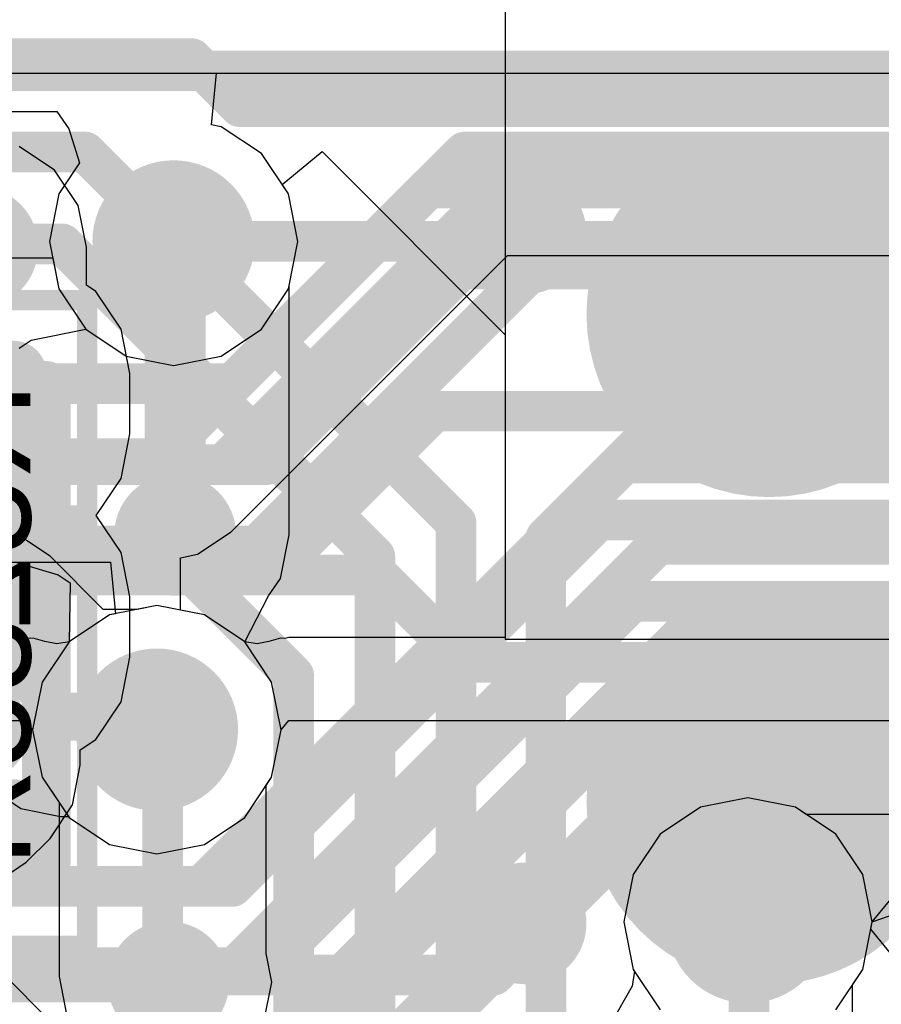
# Model space of a CAD drawing. Header units: millimetres. Extents: x -2 to 68, y -2 to 27.4.
# Tile 414 of 594: x 36.9 to 39, y 22.8 to 25.2. Entities that reach past the tile are written whole.
import ezdxf

# ---------------------------------------------------------------- set-up
doc = ezdxf.new("R2010")
doc.units = ezdxf.units.MM
for name, color, linetype in [('BottomLayer', 5, 'Continuous'), ('BottomPaste', 16, 'Continuous'), ('BottomSolder', 6, 'Continuous'), ('DrillGuide', 244, 'Continuous'), ('Mechanical10', 56, 'Continuous'), ('Mechanical13', 56, 'Continuous'), ('Mechanical15', 56, 'Continuous'), ('Mechanical17', 56, 'Continuous'), ('Mechanical2', 216, 'Continuous'), ('Mechanical6', 56, 'Continuous'), ('MidLayer1', 16, 'Continuous'), ('MidLayer2', 76, 'Continuous'), ('MidLayer3', 90, 'Continuous'), ('MidLayer4', 156, 'Continuous'), ('MidLayer5', 130, 'Continuous'), ('MidLayer6', 216, 'Continuous'), ('MidLayer7', 6, 'Continuous'), ('MidLayer8', 54, 'Continuous'), ('MultiLayer', 9, 'Continuous'), ('TopLayer', 1, 'Continuous'), ('TopPaste', 8, 'Continuous'), ('TopSolder', 216, 'Continuous'), ('ViaHoleLayer', 16, 'Continuous')]:
    doc.layers.add(name, color=color, linetype=linetype)

# ---------------------------------------------------------------- blocks, each defined once
blk = doc.blocks.new('TP_0_8MM_5')
at = {"layer": 'TopLayer', "const_width": 0.4001}
blk.add_lwpolyline([(-0.2, 0, 1), (0.2, 0, 1)], format="xyb", close=True, dxfattribs=at)
at = {"layer": 'TopSolder', "const_width": 0.45}
blk.add_lwpolyline([(-0.225, 0, 1), (0.225, 0, 1)], format="xyb", close=True, dxfattribs=at)
blk = doc.blocks.new('TP_0_8MM_6')
at = {"layer": 'TopLayer', "const_width": 0.4001}
blk.add_lwpolyline([(-0.2, 0, 1), (0.2, 0, 1)], format="xyb", close=True, dxfattribs=at)
at = {"layer": 'TopSolder', "const_width": 0.45}
blk.add_lwpolyline([(-0.225, 0, 1), (0.225, 0, 1)], format="xyb", close=True, dxfattribs=at)
blk = doc.blocks.new('RES_0201_199')
at = {"layer": 'Mechanical13', "const_width": 0.12}
for points in [[(0.32, 0.17), (-0.32, 0.17)], [(-0.32, -0.17), (-0.32, 0.17)], [(0.32, -0.17), (0.32, 0.17)], [(0.32, -0.17), (-0.32, -0.17)]]:
    blk.add_lwpolyline(points, dxfattribs=at)
at = {"layer": 'Mechanical13', "const_width": 0.06}
for points in [[(-0.35, 0.17, 1), (-0.29, 0.17, 1)], [(-0.35, 0.17, 1), (-0.29, 0.17, 1)], [(0.29, 0.17, 1), (0.35, 0.17, 1)], [(0.29, 0.17, 1), (0.35, 0.17, 1)], [(-0.35, -0.17, 1), (-0.29, -0.17, 1)], [(-0.35, -0.17, 1), (-0.29, -0.17, 1)], [(0.29, -0.17, 1), (0.35, -0.17, 1)], [(0.29, -0.17, 1), (0.35, -0.17, 1)]]:
    blk.add_lwpolyline(points, format="xyb", close=True, dxfattribs=at)
at = {"layer": 'Mechanical15', "const_width": 0.05}
for points in [[(0.53, 0.27), (-0.53, 0.27)], [(-0.53, -0.27), (-0.53, 0.27)], [(0.53, -0.27), (0.53, 0.27)], [(0, -0.135), (0, 0.135)], [(0.135, 0), (-0.135, 0)], [(0.53, -0.27), (-0.53, -0.27)]]:
    blk.add_lwpolyline(points, dxfattribs=at)
at = {"layer": 'Mechanical15'}
for points, const_width in [([(-0.5425, 0.27, 1), (-0.5175, 0.27, 1)], 0.025), ([(-0.5425, 0.27, 1), (-0.5175, 0.27, 1)], 0.025), ([(0.5175, 0.27, 1), (0.5425, 0.27, 1)], 0.025), ([(0.5175, 0.27, 1), (0.5425, 0.27, 1)], 0.025), ([(-0.0125, 0.135, 1), (0.0125, 0.135, 1)], 0.025), ([(0.1013, 0, 1), (-0.1013, 0, 1)], 0.05), ([(-0.1475, 0, 1), (-0.1225, 0, 1)], 0.025), ([(-0.1138, 0, 1), (-0.0888, 0, 1)], 0.025), ([(0.0888, 0, 1), (0.1138, 0, 1)], 0.025), ([(0.1225, 0, 1), (0.1475, 0, 1)], 0.025), ([(-0.0125, -0.135, 1), (0.0125, -0.135, 1)], 0.025), ([(-0.5425, -0.27, 1), (-0.5175, -0.27, 1)], 0.025), ([(-0.5425, -0.27, 1), (-0.5175, -0.27, 1)], 0.025), ([(0.5175, -0.27, 1), (0.5425, -0.27, 1)], 0.025), ([(0.5175, -0.27, 1), (0.5425, -0.27, 1)], 0.025)]:
    blk.add_lwpolyline(points, format="xyb", close=True, dxfattribs=dict(at, const_width=const_width))
at = {"layer": 'TopLayer', "const_width": 0.0806}
for points in [[(-0.3897, 0.0894, 1), (-0.3091, 0.0894, 1)], [(-0.2409, 0.0894, 1), (-0.1603, 0.0894, 1)], [(0.1603, 0.0894, 1), (0.2409, 0.0894, 1)], [(0.3091, 0.0894, 1), (0.3897, 0.0894, 1)], [(-0.3897, -0.0894, 1), (-0.3091, -0.0894, 1)], [(-0.2409, -0.0894, 1), (-0.1603, -0.0894, 1)], [(0.1603, -0.0894, 1), (0.2409, -0.0894, 1)], [(0.3091, -0.0894, 1), (0.3897, -0.0894, 1)]]:
    blk.add_lwpolyline(points, format="xyb", close=True, dxfattribs=at)
at = {"layer": 'TopLayer'}
for points in [[(-0.2006, 0.17), (-0.3494, 0.17), (-0.2006, -0.17), (-0.3494, -0.17)], [(0.2006, -0.17), (0.3494, -0.17), (0.2006, 0.17), (0.3494, 0.17)], [(-0.12, 0.0894), (-0.43, 0.0894), (-0.12, -0.0894), (-0.43, -0.0894)], [(0.12, -0.0894), (0.43, -0.0894), (0.12, 0.0894), (0.43, 0.0894)]]:
    blk.add_solid(points, dxfattribs=at)
at = {"layer": 'TopPaste', "const_width": 0.0806}
for points in [[(-0.3897, 0.0894, 1), (-0.3091, 0.0894, 1)], [(-0.2409, 0.0894, 1), (-0.1603, 0.0894, 1)], [(0.1603, 0.0894, 1), (0.2409, 0.0894, 1)], [(0.3091, 0.0894, 1), (0.3897, 0.0894, 1)], [(-0.3897, -0.0894, 1), (-0.3091, -0.0894, 1)], [(-0.2409, -0.0894, 1), (-0.1603, -0.0894, 1)], [(0.1603, -0.0894, 1), (0.2409, -0.0894, 1)], [(0.3091, -0.0894, 1), (0.3897, -0.0894, 1)]]:
    blk.add_lwpolyline(points, format="xyb", close=True, dxfattribs=at)
at = {"layer": 'TopPaste'}
for points in [[(-0.2006, 0.17), (-0.3494, 0.17), (-0.2006, -0.17), (-0.3494, -0.17)], [(0.2006, -0.17), (0.3494, -0.17), (0.2006, 0.17), (0.3494, 0.17)], [(-0.12, 0.0894), (-0.43, 0.0894), (-0.12, -0.0894), (-0.43, -0.0894)], [(0.12, -0.0894), (0.43, -0.0894), (0.12, 0.0894), (0.43, 0.0894)]]:
    blk.add_solid(points, dxfattribs=at)
at = {"layer": 'TopSolder', "const_width": 0.0806}
for points in [[(-0.3897, 0.0894, 1), (-0.3091, 0.0894, 1)], [(-0.2409, 0.0894, 1), (-0.1603, 0.0894, 1)], [(0.1603, 0.0894, 1), (0.2409, 0.0894, 1)], [(0.3091, 0.0894, 1), (0.3897, 0.0894, 1)], [(-0.3897, -0.0894, 1), (-0.3091, -0.0894, 1)], [(-0.2409, -0.0894, 1), (-0.1603, -0.0894, 1)], [(0.1603, -0.0894, 1), (0.2409, -0.0894, 1)], [(0.3091, -0.0894, 1), (0.3897, -0.0894, 1)]]:
    blk.add_lwpolyline(points, format="xyb", close=True, dxfattribs=at)
at = {"layer": 'TopSolder'}
for points in [[(-0.2006, 0.17), (-0.3494, 0.17), (-0.2006, -0.17), (-0.3494, -0.17)], [(0.2006, -0.17), (0.3494, -0.17), (0.2006, 0.17), (0.3494, 0.17)], [(-0.12, 0.0894), (-0.43, 0.0894), (-0.12, -0.0894), (-0.43, -0.0894)], [(0.12, -0.0894), (0.43, -0.0894), (0.12, 0.0894), (0.43, 0.0894)]]:
    blk.add_solid(points, dxfattribs=at)
blk = doc.blocks.new('RES_0201_B_200')
at = {"layer": 'BottomLayer', "const_width": 0.0806}
for points in [[(-0.3897, 0.0894, 1), (-0.3091, 0.0894, 1)], [(-0.2409, 0.0894, 1), (-0.1603, 0.0894, 1)], [(0.1603, 0.0894, 1), (0.2409, 0.0894, 1)], [(0.3091, 0.0894, 1), (0.3897, 0.0894, 1)], [(-0.3897, -0.0894, 1), (-0.3091, -0.0894, 1)], [(-0.2409, -0.0894, 1), (-0.1603, -0.0894, 1)], [(0.1603, -0.0894, 1), (0.2409, -0.0894, 1)], [(0.3091, -0.0894, 1), (0.3897, -0.0894, 1)]]:
    blk.add_lwpolyline(points, format="xyb", close=True, dxfattribs=at)
at = {"layer": 'BottomLayer'}
for points in [[(-0.2006, 0.17), (-0.3494, 0.17), (-0.2006, -0.17), (-0.3494, -0.17)], [(0.2006, -0.17), (0.3494, -0.17), (0.2006, 0.17), (0.3494, 0.17)], [(-0.12, 0.0894), (-0.43, 0.0894), (-0.12, -0.0894), (-0.43, -0.0894)], [(0.12, -0.0894), (0.43, -0.0894), (0.12, 0.0894), (0.43, 0.0894)]]:
    blk.add_solid(points, dxfattribs=at)
at = {"layer": 'BottomPaste', "const_width": 0.0806}
for points in [[(-0.3897, 0.0894, 1), (-0.3091, 0.0894, 1)], [(-0.2409, 0.0894, 1), (-0.1603, 0.0894, 1)], [(0.1603, 0.0894, 1), (0.2409, 0.0894, 1)], [(0.3091, 0.0894, 1), (0.3897, 0.0894, 1)], [(-0.3897, -0.0894, 1), (-0.3091, -0.0894, 1)], [(-0.2409, -0.0894, 1), (-0.1603, -0.0894, 1)], [(0.1603, -0.0894, 1), (0.2409, -0.0894, 1)], [(0.3091, -0.0894, 1), (0.3897, -0.0894, 1)]]:
    blk.add_lwpolyline(points, format="xyb", close=True, dxfattribs=at)
at = {"layer": 'BottomPaste'}
for points in [[(-0.2006, 0.17), (-0.3494, 0.17), (-0.2006, -0.17), (-0.3494, -0.17)], [(0.2006, -0.17), (0.3494, -0.17), (0.2006, 0.17), (0.3494, 0.17)], [(-0.12, 0.0894), (-0.43, 0.0894), (-0.12, -0.0894), (-0.43, -0.0894)], [(0.12, -0.0894), (0.43, -0.0894), (0.12, 0.0894), (0.43, 0.0894)]]:
    blk.add_solid(points, dxfattribs=at)
at = {"layer": 'BottomSolder', "const_width": 0.0806}
for points in [[(-0.3897, 0.0894, 1), (-0.3091, 0.0894, 1)], [(-0.2409, 0.0894, 1), (-0.1603, 0.0894, 1)], [(0.1603, 0.0894, 1), (0.2409, 0.0894, 1)], [(0.3091, 0.0894, 1), (0.3897, 0.0894, 1)], [(-0.3897, -0.0894, 1), (-0.3091, -0.0894, 1)], [(-0.2409, -0.0894, 1), (-0.1603, -0.0894, 1)], [(0.1603, -0.0894, 1), (0.2409, -0.0894, 1)], [(0.3091, -0.0894, 1), (0.3897, -0.0894, 1)]]:
    blk.add_lwpolyline(points, format="xyb", close=True, dxfattribs=at)
at = {"layer": 'BottomSolder'}
for points in [[(-0.2006, 0.17), (-0.3494, 0.17), (-0.2006, -0.17), (-0.3494, -0.17)], [(0.2006, -0.17), (0.3494, -0.17), (0.2006, 0.17), (0.3494, 0.17)], [(-0.12, 0.0894), (-0.43, 0.0894), (-0.12, -0.0894), (-0.43, -0.0894)], [(0.12, -0.0894), (0.43, -0.0894), (0.12, 0.0894), (0.43, 0.0894)]]:
    blk.add_solid(points, dxfattribs=at)
at = {"layer": 'Mechanical10', "const_width": 0.12}
for points in [[(-0.32, -0.17), (-0.32, 0.17)], [(0.32, 0.17), (-0.32, 0.17)], [(0.32, -0.17), (0.32, 0.17)], [(0.32, -0.17), (-0.32, -0.17)]]:
    blk.add_lwpolyline(points, dxfattribs=at)
at = {"layer": 'Mechanical10', "const_width": 0.06}
for points in [[(-0.35, 0.17, 1), (-0.29, 0.17, 1)], [(-0.35, 0.17, 1), (-0.29, 0.17, 1)], [(0.29, 0.17, 1), (0.35, 0.17, 1)], [(0.29, 0.17, 1), (0.35, 0.17, 1)], [(-0.35, -0.17, 1), (-0.29, -0.17, 1)], [(-0.35, -0.17, 1), (-0.29, -0.17, 1)], [(0.29, -0.17, 1), (0.35, -0.17, 1)], [(0.29, -0.17, 1), (0.35, -0.17, 1)]]:
    blk.add_lwpolyline(points, format="xyb", close=True, dxfattribs=at)
at = {"layer": 'Mechanical6', "const_width": 0.05}
for points in [[(-0.53, -0.27), (-0.53, 0.27)], [(0.53, 0.27), (-0.53, 0.27)], [(0.53, -0.27), (0.53, 0.27)], [(0, -0.135), (0, 0.135)], [(0.135, 0), (-0.135, 0)], [(0.53, -0.27), (-0.53, -0.27)]]:
    blk.add_lwpolyline(points, dxfattribs=at)
at = {"layer": 'Mechanical6'}
for points, const_width in [([(-0.5425, 0.27, 1), (-0.5175, 0.27, 1)], 0.025), ([(-0.5425, 0.27, 1), (-0.5175, 0.27, 1)], 0.025), ([(0.5175, 0.27, 1), (0.5425, 0.27, 1)], 0.025), ([(0.5175, 0.27, 1), (0.5425, 0.27, 1)], 0.025), ([(-0.0125, 0.135, 1), (0.0125, 0.135, 1)], 0.025), ([(0.1013, 0, 1), (-0.1013, 0, 1)], 0.05), ([(-0.1475, 0, 1), (-0.1225, 0, 1)], 0.025), ([(-0.1138, 0, 1), (-0.0888, 0, 1)], 0.025), ([(0.0888, 0, 1), (0.1138, 0, 1)], 0.025), ([(0.1225, 0, 1), (0.1475, 0, 1)], 0.025), ([(-0.0125, -0.135, 1), (0.0125, -0.135, 1)], 0.025), ([(-0.5425, -0.27, 1), (-0.5175, -0.27, 1)], 0.025), ([(-0.5425, -0.27, 1), (-0.5175, -0.27, 1)], 0.025), ([(0.5175, -0.27, 1), (0.5425, -0.27, 1)], 0.025), ([(0.5175, -0.27, 1), (0.5425, -0.27, 1)], 0.025)]:
    blk.add_lwpolyline(points, format="xyb", close=True, dxfattribs=dict(at, const_width=const_width))

msp = doc.modelspace()

# ---------------------------------------------------------------- linework, layer by layer
at = {"layer": 'BottomLayer'}
for p, q in [((13.0292, 25.0941), (42.5246, 25.0941)), ((36.94, 24.8553), (36.8528, 24.9136)), ((36.9982, 24.7682), (36.94, 24.8553)), ((37.0187, 24.6653), (36.9982, 24.7682)), ((37.0187, 24.5721), (37.0187, 24.6653)), ((37.0417, 24.5567), (37.0187, 24.5721)), ((37.1037, 24.4639), (37.0417, 24.5567)), ((37.1255, 24.3544), (37.1037, 24.4639)), ((37.1255, 24.2056), (37.1255, 24.3544)), ((37.1037, 24.0961), (37.1255, 24.2056)), ((37.0428, 24.005), (37.1037, 24.0961)), ((37.1037, 23.9139), (37.0428, 24.005)), ((37.1255, 23.8044), (37.1037, 23.9139)), ((37.1255, 23.6556), (37.1255, 23.8044)), ((37.1037, 23.5461), (37.1255, 23.6556)), ((37.0417, 23.4533), (37.1037, 23.5461)), ((37.0035, 23.4278), (37.0417, 23.4533)), ((37.0035, 23.3894), (37.0035, 23.4278)), ((36.9841, 23.2919), (37.0035, 23.3894)), ((36.9289, 23.2092), (36.9841, 23.2919)), ((36.8703, 23.1506), (36.9289, 23.2092)), ((36.7876, 23.0954), (36.8703, 23.1506))]:
    msp.add_line(p, q, dxfattribs=at)
at = {"layer": 'BottomLayer', "const_width": 0.15}
for points in [[(38.025, 24.7, 1), (38.175, 24.7, 1)], [(36.675, 24.6653, 1), (36.825, 24.6653, 1)], [(36.6736, 23.7243, 1), (36.8236, 23.7243, 1)], [(38.025, 23, 1), (38.175, 23, 1)]]:
    msp.add_lwpolyline(points, format="xyb", close=True, dxfattribs=at)
at = {"layer": 'DrillGuide'}
for points, const_width in [([(37.1833, 24.6797, 1), (37.2833, 24.6797, 1)], 0.1), ([(38.075, 24.7, 1), (38.125, 24.7, 1)], 0.05), ([(37.212, 23.957, 1), (37.262, 23.957, 1)], 0.05), ([(37.142, 23.4771, 1), (37.242, 23.4771, 1)], 0.1), ([(38.5976, 23.0034, 1), (38.6976, 23.0034, 1)], 0.1), ([(38.075, 23, 1), (38.125, 23, 1)], 0.05), ([(37.1952, 22.8551, 1), (37.2452, 22.8551, 1)], 0.05)]:
    msp.add_lwpolyline(points, format="xyb", close=True, dxfattribs=dict(at, const_width=const_width))
at = {"layer": 'MidLayer1'}
for p, q in [((37.3263, 24.9671), (37.3388, 25.0941)), ((37.3388, 25.0941), (60.5031, 25.0941)), ((37.3503, 24.9623), (37.3263, 24.9671)), ((37.4496, 24.896), (37.3503, 24.9623)), ((37.5159, 24.7968), (37.4496, 24.896)), ((37.5392, 24.6797), (37.5159, 24.7968)), ((37.5175, 24.571), (37.5392, 24.6797)), ((37.5175, 23.9571), (37.5175, 24.571)), ((37.4962, 23.8498), (37.5175, 23.9571)), ((36.8475, 23.8886), (36.9493, 23.8583)), ((36.9493, 23.8583), (36.9787, 23.8389)), ((37.4673, 23.8067), (37.4962, 23.8498)), ((36.9787, 23.8389), (36.9757, 23.6934)), ((37.4083, 23.6934), (37.4673, 23.8067)), ((36.9757, 23.6934), (36.9094, 23.5942)), ((37.4746, 23.5942), (37.4083, 23.6934)), ((36.9094, 23.5942), (36.8861, 23.4771)), ((37.4979, 23.4771), (37.4746, 23.5942)), ((36.8861, 23.4771), (36.9094, 23.36)), ((37.4746, 23.36), (37.4979, 23.4771)), ((36.9094, 23.36), (36.9512, 23.2975)), ((37.461, 23.3397), (37.4746, 23.36)), ((37.461, 22.9261), (37.461, 23.3397)), ((38.6476, 23.3093), (38.5306, 23.286)), ((38.7647, 23.286), (38.6476, 23.3093)), ((36.9512, 23.2975), (36.9512, 22.8692)), ((38.5306, 23.286), (38.4314, 23.2197)), ((38.791, 23.2684), (38.7647, 23.286)), ((39.1056, 23.2684), (38.791, 23.2684)), ((38.4314, 23.2197), (38.3651, 23.1205)), ((38.3651, 23.1205), (38.3418, 23.0034)), ((38.3418, 23.0034), (38.3651, 22.8864)), ((37.4751, 22.8551), (37.461, 22.9261)), ((38.368, 22.8819), (38.3629, 22.8455)), ((38.3651, 22.8864), (38.368, 22.8819)), ((36.9512, 22.8692), (36.9706, 22.7717)), ((37.4557, 22.7576), (37.4751, 22.8551)), ((38.3629, 22.8455), (38.306, 22.7461))]:
    msp.add_line(p, q, dxfattribs=at)
for points, const_width in [([(37.1333, 24.6797, 1), (37.3333, 24.6797, 1)], 0.2), ([(37.1958, 24.6437, 1), (37.2708, 24.6437, 1)], 0.075), ([(37.1996, 24.6399, 1), (37.2746, 24.6399, 1)], 0.075), ([(37.1996, 24.6399, 1), (37.2746, 24.6399, 1)], 0.075), ([(36.675, 24.1241, 1), (36.825, 24.1241, 1)], 0.15), ([(37.162, 23.957, 1), (37.312, 23.957, 1)], 0.15), ([(37.1995, 23.957, 1), (37.2745, 23.957, 1)], 0.075), ([(37.1996, 23.9571, 1), (37.2746, 23.9571, 1)], 0.075), ([(37.1996, 23.9571, 1), (37.2746, 23.9571, 1)], 0.075), ([(37.092, 23.4771, 1), (37.292, 23.4771, 1)], 0.2), ([(37.167, 23.4771, 1), (37.217, 23.4771, 1)], 0.05), ([(37.1811, 23.463, 1), (37.2311, 23.463, 1)], 0.05), ([(37.1811, 23.463, 1), (37.2311, 23.463, 1)], 0.05), ([(38.5476, 23.0034, 1), (38.7476, 23.0034, 1)], 0.2), ([(38.6227, 23.0034, 1), (38.6726, 23.0034, 1)], 0.05), ([(38.6327, 23.0135, 1), (38.6827, 23.0135, 1)], 0.05), ([(38.6327, 23.0135, 1), (38.6827, 23.0135, 1)], 0.05), ([(37.1452, 22.8551, 1), (37.2952, 22.8551, 1)], 0.15), ([(37.1811, 22.8692, 1), (37.2311, 22.8692, 1)], 0.05), ([(37.1811, 22.8692, 1), (37.2311, 22.8692, 1)], 0.05), ([(37.1952, 22.8551, 1), (37.2452, 22.8551, 1)], 0.05)]:
    msp.add_lwpolyline(points, format="xyb", close=True, dxfattribs=dict(at, const_width=const_width))
for points, const_width in [([(37.2333, 24.6437), (37.2371, 24.6399)], 0.15), ([(37.2371, 23.9571), (37.2371, 24.6399)], 0.15), ([(37.237, 23.957), (37.2371, 23.9571)], 0.15), ([(37.192, 23.4771), (37.2061, 23.463)], 0.1), ([(37.2061, 22.8692), (37.2061, 23.463)], 0.1), ([(38.6476, 23.0034), (38.6577, 23.0135)], 0.1), ([(38.6577, 23.0135), (39.1462, 23.0135)], 0.1), ([(37.2061, 22.8692), (37.2202, 22.8551)], 0.1)]:
    msp.add_lwpolyline(points, dxfattribs=dict(at, const_width=const_width))
at = {"layer": 'MidLayer2'}
for p, q in [((38.9535, 23.0034), (39.0316, 23.0985)), ((38.9302, 22.8864), (38.9535, 23.0034)), ((38.8639, 22.7871), (38.9302, 22.8864))]:
    msp.add_line(p, q, dxfattribs=at)
for points, const_width in [([(37.1333, 24.6797, 1), (37.3333, 24.6797, 1)], 0.2), ([(37.2443, 24.6797, 1), (37.2943, 24.6797, 1)], 0.05), ([(37.712, 23.8583, 1), (37.762, 23.8583, 1)], 0.05), ([(37.712, 23.8583, 1), (37.762, 23.8583, 1)], 0.05), ([(37.092, 23.4771, 1), (37.292, 23.4771, 1)], 0.2), ([(37.9272, 23.6431, 1), (37.9772, 23.6431, 1)], 0.05), ([(37.9272, 23.6431, 1), (37.9772, 23.6431, 1)], 0.05), ([(38.4777, 23.3534, 1), (38.5277, 23.3534, 1)], 0.05), ([(38.4777, 23.3534, 1), (38.5277, 23.3534, 1)], 0.05), ([(38.5476, 23.0034, 1), (38.7476, 23.0034, 1)], 0.2), ([(37.9968, 22.8725, 1), (38.0468, 22.8725, 1)], 0.05), ([(37.9968, 22.8725, 1), (38.0468, 22.8725, 1)], 0.05)]:
    msp.add_lwpolyline(points, format="xyb", close=True, dxfattribs=dict(at, const_width=const_width))
at = {"layer": 'MidLayer2', "const_width": 0.1}
for points in [[(37.2693, 24.6797), (41.6281, 24.6797)], [(36.2389, 23.8583), (37.737, 23.8583)], [(37.737, 23.8583), (37.9522, 23.6431)], [(37.9522, 23.6431), (42.0632, 23.6431)], [(38.0218, 22.8725), (38.5027, 23.3534)], [(38.5027, 23.3534), (42.0583, 23.3534)], [(30.8912, 22.8725), (38.0218, 22.8725)]]:
    msp.add_lwpolyline(points, dxfattribs=at)
at = {"layer": 'MidLayer3'}
for p, q in [((37.3748, 23.9644), (38.0556, 24.6451)), ((38.0556, 24.6451), (39.4769, 24.6451)), ((37.2922, 23.9091), (37.3748, 23.9644)), ((37.2505, 23.9008), (37.2922, 23.9091)), ((37.2505, 23.7713), (37.2505, 23.9008)), ((35.0307, 23.8897), (37.0776, 23.8897)), ((37.0776, 23.8897), (37.0901, 23.7627)), ((37.3091, 23.7597), (37.2505, 23.7713)), ((37.075, 23.7597), (36.9757, 23.6934)), ((37.0901, 23.7627), (37.075, 23.7597)), ((37.4083, 23.6934), (37.3091, 23.7597)), ((36.9757, 23.6934), (36.9094, 23.5942)), ((37.4746, 23.5942), (37.4083, 23.6934)), ((36.9094, 23.5942), (36.8861, 23.4771)), ((37.4979, 23.4771), (37.4746, 23.5942)), ((36.8861, 23.4771), (36.9094, 23.36)), ((37.4746, 23.36), (37.4979, 23.4771)), ((36.9094, 23.36), (36.9757, 23.2608)), ((37.4083, 23.2608), (37.4746, 23.36)), ((38.6476, 23.3093), (38.5306, 23.286)), ((38.7647, 23.286), (38.6476, 23.3093)), ((38.5306, 23.286), (38.4314, 23.2197)), ((38.8639, 23.2197), (38.7647, 23.286)), ((36.9757, 23.2608), (37.075, 23.1945)), ((37.3091, 23.1945), (37.4083, 23.2608)), ((38.4314, 23.2197), (38.3651, 23.1205)), ((38.9302, 23.1205), (38.8639, 23.2197)), ((37.075, 23.1945), (37.192, 23.1712)), ((37.192, 23.1712), (37.3091, 23.1945)), ((38.3651, 23.1205), (38.3418, 23.0034)), ((38.9535, 23.0034), (38.9302, 23.1205)), ((38.3418, 23.0034), (38.3651, 22.8864)), ((38.9499, 22.9853), (38.9535, 23.0034)), ((39.0305, 22.8871), (38.9499, 22.9853)), ((38.3651, 22.8864), (38.4314, 22.7871))]:
    msp.add_line(p, q, dxfattribs=at)
at = {"layer": 'MidLayer3', "const_width": 0.1}
for points in [[(37.1946, 24.1446), (37.95, 24.9)], [(37.95, 24.9), (54.0814, 24.9)], [(32.1979, 24.1446), (37.1946, 24.1446)]]:
    msp.add_lwpolyline(points, dxfattribs=at)
at = {"layer": 'MidLayer3'}
for points, const_width in [([(37.925, 24.9, 1), (37.975, 24.9, 1)], 0.05), ([(37.925, 24.9, 1), (37.975, 24.9, 1)], 0.05), ([(37.1333, 24.6797, 1), (37.3333, 24.6797, 1)], 0.2), ([(37.1696, 24.1446, 1), (37.2196, 24.1446, 1)], 0.05), ([(37.1696, 24.1446, 1), (37.2196, 24.1446, 1)], 0.05), ([(37.092, 23.4771, 1), (37.292, 23.4771, 1)], 0.2), ([(38.5476, 23.0034, 1), (38.7476, 23.0034, 1)], 0.2)]:
    msp.add_lwpolyline(points, format="xyb", close=True, dxfattribs=dict(at, const_width=const_width))
at = {"layer": 'MidLayer4'}
for p, q in [((37.3263, 24.9671), (37.3388, 25.0941)), ((37.3388, 25.0941), (60.5031, 25.0941)), ((37.3503, 24.9623), (37.3263, 24.9671)), ((37.4496, 24.896), (37.3503, 24.9623)), ((37.5159, 24.7968), (37.4496, 24.896)), ((37.5392, 24.6797), (37.5159, 24.7968)), ((37.5159, 24.5627), (37.5392, 24.6797)), ((37.4496, 24.4635), (37.5159, 24.5627)), ((36.8821, 24.4367), (37.017, 24.4635)), ((37.017, 24.4635), (37.1162, 24.3971)), ((37.3503, 24.3971), (37.4496, 24.4635)), ((36.8528, 24.4171), (36.8821, 24.4367)), ((37.1162, 24.3971), (37.2333, 24.3739)), ((37.2333, 24.3739), (37.3503, 24.3971)), ((36.9289, 23.9045), (36.8462, 23.9597)), ((37.0601, 23.7733), (36.9289, 23.9045)), ((37.1433, 23.7733), (37.0601, 23.7733)), ((37.192, 23.783), (37.1433, 23.7733)), ((37.3091, 23.7597), (37.192, 23.783)), ((37.4083, 23.6934), (37.3091, 23.7597)), ((37.4746, 23.5942), (37.4083, 23.6934)), ((37.4979, 23.4771), (37.4746, 23.5942)), ((37.4746, 23.36), (37.4979, 23.4771)), ((37.4083, 23.2608), (37.4746, 23.36)), ((36.7742, 23.3382), (36.8569, 23.2829)), ((38.6476, 23.3093), (38.5306, 23.286)), ((38.7647, 23.286), (38.6476, 23.3093)), ((38.5306, 23.286), (38.4314, 23.2197)), ((38.8639, 23.2197), (38.7647, 23.286)), ((36.8569, 23.2829), (36.9545, 23.2635)), ((36.9545, 23.2635), (36.9739, 23.2635)), ((36.9739, 23.2635), (36.9757, 23.2608)), ((36.9757, 23.2608), (37.075, 23.1945)), ((37.3091, 23.1945), (37.4083, 23.2608)), ((38.4314, 23.2197), (38.3651, 23.1205)), ((38.9302, 23.1205), (38.8639, 23.2197)), ((37.075, 23.1945), (37.192, 23.1712)), ((37.192, 23.1712), (37.3091, 23.1945)), ((38.3651, 23.1205), (38.3418, 23.0034)), ((38.9535, 23.0034), (38.9302, 23.1205)), ((38.3418, 23.0034), (38.3651, 22.8864)), ((38.9302, 22.8864), (38.9535, 23.0034)), ((38.3651, 22.8864), (38.4314, 22.7871)), ((38.8639, 22.7871), (38.9302, 22.8864))]:
    msp.add_line(p, q, dxfattribs=at)
for points, const_width in [([(37.1333, 24.6797, 1), (37.3333, 24.6797, 1)], 0.2), ([(38.025, 24.7, 1), (38.175, 24.7, 1)], 0.15), ([(36.675, 24.6653, 1), (36.825, 24.6653, 1)], 0.15), ([(36.6736, 23.7243, 1), (36.8236, 23.7243, 1)], 0.15), ([(37.092, 23.4771, 1), (37.292, 23.4771, 1)], 0.2), ([(36.9295, 23.5184, 1), (36.9795, 23.5184, 1)], 0.05), ([(36.9295, 23.5184, 1), (36.9795, 23.5184, 1)], 0.05), ([(37.1257, 23.5184, 1), (37.1757, 23.5184, 1)], 0.05), ([(37.1257, 23.5184, 1), (37.1757, 23.5184, 1)], 0.05), ([(37.167, 23.4771, 1), (37.217, 23.4771, 1)], 0.05), ([(38.5476, 23.0034, 1), (38.7476, 23.0034, 1)], 0.2), ([(38.025, 23, 1), (38.175, 23, 1)], 0.15)]:
    msp.add_lwpolyline(points, format="xyb", close=True, dxfattribs=dict(at, const_width=const_width))
at = {"layer": 'MidLayer4', "const_width": 0.1}
for points in [[(36.7486, 23.7243), (36.9545, 23.5184)], [(36.9545, 23.5184), (37.1507, 23.5184)], [(37.1507, 23.5184), (37.192, 23.4771)]]:
    msp.add_lwpolyline(points, dxfattribs=at)
at = {"layer": 'MidLayer5'}
for p, q in [((38.9535, 23.0034), (39.0706, 23.045)), ((38.9302, 22.8864), (38.9535, 23.0034)), ((38.9049, 22.8484), (38.9302, 22.8864)), ((38.9049, 22.75), (38.9049, 22.8484))]:
    msp.add_line(p, q, dxfattribs=at)
at = {"layer": 'MidLayer5', "const_width": 0.1}
for points in [[(6.9215, 25.13), (37.278, 25.13)], [(37.278, 25.13), (37.3964, 25.0116)], [(37.3964, 25.0116), (40.3638, 25.0116)], [(37.3782, 24.3297), (37.8601, 24.8116)], [(37.8601, 24.8116), (40.0688, 24.8116)], [(37.4611, 24.1297), (37.9429, 24.6116)], [(37.9429, 24.6116), (39.8091, 24.6116)], [(33.2205, 24.3297), (37.3782, 24.3297)], [(37.5439, 23.9297), (37.8758, 24.2616)], [(37.8758, 24.2616), (39.6641, 24.2616)], [(33.1377, 24.1297), (37.4611, 24.1297)], [(38.1262, 23.8391), (38.2803, 23.9933)], [(38.2803, 23.9933), (39.4113, 23.9933)], [(32.9703, 23.9297), (37.5439, 23.9297)], [(37.378, 23.091), (38.1262, 23.8391)], [(38.1864, 23.6166), (38.3632, 23.7933)], [(38.3632, 23.7933), (39.3284, 23.7933)], [(37.4609, 22.891), (38.1864, 23.6166)], [(38.2693, 23.4166), (38.446, 23.5933)], [(38.446, 23.5933), (39.2456, 23.5933)], [(37.5437, 22.691), (38.2693, 23.4166)], [(37.5946, 22.459), (38.5289, 23.3933)], [(38.5289, 23.3933), (39.1628, 23.3933)], [(34.0147, 23.091), (37.378, 23.091)], [(38.6476, 23.0034), (38.65, 23.0011)], [(38.65, 22.75), (38.65, 23.0011)], [(34.6351, 22.891), (37.4609, 22.891)]]:
    msp.add_lwpolyline(points, dxfattribs=at)
at = {"layer": 'MidLayer5'}
for points, const_width in [([(37.253, 25.13, 1), (37.303, 25.13, 1)], 0.05), ([(37.253, 25.13, 1), (37.303, 25.13, 1)], 0.05), ([(37.3714, 25.0116, 1), (37.4214, 25.0116, 1)], 0.05), ([(37.3714, 25.0116, 1), (37.4214, 25.0116, 1)], 0.05), ([(37.1333, 24.6797, 1), (37.3333, 24.6797, 1)], 0.2), ([(37.8351, 24.8116, 1), (37.8851, 24.8116, 1)], 0.05), ([(37.8351, 24.8116, 1), (37.8851, 24.8116, 1)], 0.05), ([(37.9179, 24.6116, 1), (37.9679, 24.6116, 1)], 0.05), ([(37.9179, 24.6116, 1), (37.9679, 24.6116, 1)], 0.05), ([(37.3533, 24.3297, 1), (37.4032, 24.3297, 1)], 0.05), ([(37.3533, 24.3297, 1), (37.4032, 24.3297, 1)], 0.05), ([(37.8508, 24.2616, 1), (37.9008, 24.2616, 1)], 0.05), ([(37.8508, 24.2616, 1), (37.9008, 24.2616, 1)], 0.05), ([(37.4361, 24.1297, 1), (37.4861, 24.1297, 1)], 0.05), ([(37.4361, 24.1297, 1), (37.4861, 24.1297, 1)], 0.05), ([(38.2553, 23.9933, 1), (38.3053, 23.9933, 1)], 0.05), ([(38.2553, 23.9933, 1), (38.3053, 23.9933, 1)], 0.05), ([(37.5189, 23.9297, 1), (37.5689, 23.9297, 1)], 0.05), ([(37.5189, 23.9297, 1), (37.5689, 23.9297, 1)], 0.05), ([(38.1012, 23.8391, 1), (38.1512, 23.8391, 1)], 0.05), ([(38.1012, 23.8391, 1), (38.1512, 23.8391, 1)], 0.05), ([(38.3382, 23.7933, 1), (38.3882, 23.7933, 1)], 0.05), ([(38.3382, 23.7933, 1), (38.3882, 23.7933, 1)], 0.05), ([(37.092, 23.4771, 1), (37.292, 23.4771, 1)], 0.2), ([(38.1614, 23.6166, 1), (38.2114, 23.6166, 1)], 0.05), ([(38.1614, 23.6166, 1), (38.2114, 23.6166, 1)], 0.05), ([(38.421, 23.5933, 1), (38.471, 23.5933, 1)], 0.05), ([(38.421, 23.5933, 1), (38.471, 23.5933, 1)], 0.05), ([(38.2443, 23.4166, 1), (38.2943, 23.4166, 1)], 0.05), ([(38.2443, 23.4166, 1), (38.2943, 23.4166, 1)], 0.05), ([(38.5039, 23.3933, 1), (38.5539, 23.3933, 1)], 0.05), ([(38.5039, 23.3933, 1), (38.5539, 23.3933, 1)], 0.05), ([(38.5476, 23.0034, 1), (38.7476, 23.0034, 1)], 0.2), ([(37.353, 23.091, 1), (37.403, 23.091, 1)], 0.05), ([(37.353, 23.091, 1), (37.403, 23.091, 1)], 0.05), ([(38.6227, 23.0034, 1), (38.6726, 23.0034, 1)], 0.05), ([(38.625, 23.0011, 1), (38.675, 23.0011, 1)], 0.05), ([(38.625, 23.0011, 1), (38.675, 23.0011, 1)], 0.05), ([(37.4359, 22.891, 1), (37.4859, 22.891, 1)], 0.05), ([(37.4359, 22.891, 1), (37.4859, 22.891, 1)], 0.05)]:
    msp.add_lwpolyline(points, format="xyb", close=True, dxfattribs=dict(at, const_width=const_width))
at = {"layer": 'MidLayer6'}
for points, const_width in [([(37.1333, 24.6797, 1), (37.3333, 24.6797, 1)], 0.2), ([(38.0115, 24.8116, 1), (38.0615, 24.8116, 1)], 0.05), ([(38.0115, 24.8116, 1), (38.0615, 24.8116, 1)], 0.05), ([(38.0944, 24.6116, 1), (38.1444, 24.6116, 1)], 0.05), ([(38.0944, 24.6116, 1), (38.1444, 24.6116, 1)], 0.05), ([(38.3185, 24.1336, 1), (38.3685, 24.1336, 1)], 0.05), ([(38.3185, 24.1336, 1), (38.3685, 24.1336, 1)], 0.05), ([(37.33, 24.13, 1), (37.38, 24.13, 1)], 0.05), ([(37.33, 24.13, 1), (37.38, 24.13, 1)], 0.05), ([(37.4112, 23.9284, 1), (37.4612, 23.9284, 1)], 0.05), ([(37.4112, 23.9284, 1), (37.4612, 23.9284, 1)], 0.05), ([(38.4013, 23.9336, 1), (38.4513, 23.9336, 1)], 0.05), ([(38.4013, 23.9336, 1), (38.4513, 23.9336, 1)], 0.05), ([(38.4841, 23.7336, 1), (38.5341, 23.7336, 1)], 0.05), ([(38.4841, 23.7336, 1), (38.5341, 23.7336, 1)], 0.05), ([(37.092, 23.4771, 1), (37.292, 23.4771, 1)], 0.2), ([(38.5702, 23.5336, 1), (38.6202, 23.5336, 1)], 0.05), ([(38.5702, 23.5336, 1), (38.6202, 23.5336, 1)], 0.05), ([(38.5476, 23.0034, 1), (38.7476, 23.0034, 1)], 0.2), ([(37.2759, 23.091, 1), (37.3259, 23.091, 1)], 0.05), ([(37.2759, 23.091, 1), (37.3259, 23.091, 1)], 0.05), ([(37.3587, 22.891, 1), (37.4087, 22.891, 1)], 0.05), ([(37.3587, 22.891, 1), (37.4087, 22.891, 1)], 0.05)]:
    msp.add_lwpolyline(points, format="xyb", close=True, dxfattribs=dict(at, const_width=const_width))
at = {"layer": 'MidLayer6', "const_width": 0.1}
for points in [[(37.355, 24.13), (38.0365, 24.8116)], [(38.0365, 24.8116), (42.1534, 24.8116)], [(37.4362, 23.9284), (38.1194, 24.6116)], [(38.1194, 24.6116), (41.3065, 24.6116)], [(37.3009, 23.091), (38.3435, 24.1336)], [(38.3435, 24.1336), (39.2971, 24.1336)], [(33.0716, 24.13), (37.355, 24.13)], [(36.3082, 23.9284), (37.4362, 23.9284)], [(37.3837, 22.891), (38.4263, 23.9336)], [(38.4263, 23.9336), (39.2143, 23.9336)], [(37.4665, 22.691), (38.5091, 23.7336)], [(38.5091, 23.7336), (39.1314, 23.7336)], [(37.5526, 22.491), (38.5952, 23.5336)], [(38.5952, 23.5336), (39.0486, 23.5336)], [(32.3682, 23.091), (37.3009, 23.091)], [(31.6853, 22.891), (37.3837, 22.891)]]:
    msp.add_lwpolyline(points, dxfattribs=at)
at = {"layer": 'MidLayer7'}
for p, q in [((38.05, 25.75), (38.05, 23.7)), ((36.6507, 25), (36.9453, 25)), ((36.9453, 25), (36.975, 24.9569)), ((36.975, 24.9569), (37.0016, 24.873)), ((37.5003, 24.8201), (37.5989, 24.9011)), ((37.5989, 24.9011), (38.05, 24.45)), ((37.0016, 24.873), (36.9507, 24.7968)), ((37.5159, 24.7968), (37.5003, 24.8201)), ((36.9507, 24.7968), (36.9274, 24.6797)), ((37.5392, 24.6797), (37.5159, 24.7968)), ((36.9274, 24.6797), (36.9507, 24.5627)), ((37.5159, 24.5627), (37.5392, 24.6797)), ((36.9507, 24.5627), (37.017, 24.4635)), ((37.4496, 24.4635), (37.5159, 24.5627)), ((37.017, 24.4635), (37.1162, 24.3971)), ((37.3503, 24.3971), (37.4496, 24.4635)), ((38.05, 24.45), (38.05, 23.7039)), ((37.1162, 24.3971), (37.2333, 24.3739)), ((37.2333, 24.3739), (37.3503, 24.3971)), ((37.192, 23.783), (37.075, 23.7597)), ((37.3091, 23.7597), (37.192, 23.783)), ((37.075, 23.7597), (36.9757, 23.6934)), ((37.4083, 23.6934), (37.3091, 23.7597)), ((36.8673, 23.7039), (36.674, 23.7039)), ((36.8773, 23.7019), (36.8673, 23.7039)), ((36.8873, 23.7029), (36.8773, 23.7019)), ((36.916, 23.6942), (36.8873, 23.7029)), ((37.4967, 23.7029), (37.468, 23.6942)), ((37.5068, 23.7019), (37.4967, 23.7029)), ((37.5167, 23.7039), (37.5068, 23.7019)), ((38.05, 23.7039), (37.5167, 23.7039)), ((38.05, 23.7), (40.65, 23.7)), ((36.9454, 23.6884), (36.916, 23.6942)), ((36.9757, 23.6934), (36.9454, 23.6884)), ((37.4387, 23.6884), (37.4083, 23.6934)), ((37.468, 23.6942), (37.4387, 23.6884)), ((36.674, 23.5), (36.8673, 23.5)), ((36.8673, 23.5), (36.8861, 23.4771)), ((37.4979, 23.4771), (37.5167, 23.5)), ((37.5167, 23.5), (41, 23.5)), ((36.8861, 23.4771), (36.9094, 23.36)), ((37.4746, 23.36), (37.4979, 23.4771)), ((36.9094, 23.36), (36.9757, 23.2608)), ((37.4083, 23.2608), (37.4746, 23.36)), ((38.6476, 23.3093), (38.5306, 23.286)), ((38.7647, 23.286), (38.6476, 23.3093)), ((38.5306, 23.286), (38.4314, 23.2197)), ((38.8639, 23.2197), (38.7647, 23.286)), ((36.9757, 23.2608), (37.075, 23.1945)), ((37.3091, 23.1945), (37.4083, 23.2608)), ((38.4314, 23.2197), (38.3651, 23.1205)), ((38.9302, 23.1205), (38.8639, 23.2197)), ((37.075, 23.1945), (37.192, 23.1712)), ((37.192, 23.1712), (37.3091, 23.1945)), ((38.3651, 23.1205), (38.3418, 23.0034)), ((38.9535, 23.0034), (38.9302, 23.1205)), ((38.3418, 23.0034), (38.3651, 22.8864)), ((38.9302, 22.8864), (38.9535, 23.0034)), ((38.3651, 22.8864), (38.4314, 22.7871)), ((38.8639, 22.7871), (38.9302, 22.8864))]:
    msp.add_line(p, q, dxfattribs=at)
at = {"layer": 'MidLayer7', "const_width": 0.2}
for points in [[(37.1333, 24.6797, 1), (37.3333, 24.6797, 1)], [(37.092, 23.4771, 1), (37.292, 23.4771, 1)], [(38.5476, 23.0034, 1), (38.7476, 23.0034, 1)]]:
    msp.add_lwpolyline(points, format="xyb", close=True, dxfattribs=at)
at = {"layer": 'MidLayer8'}
for p, q in [((37.3263, 24.9671), (37.3388, 25.0941)), ((37.3388, 25.0941), (60.5031, 25.0941)), ((37.3503, 24.9623), (37.3263, 24.9671)), ((37.4496, 24.896), (37.3503, 24.9623)), ((37.5159, 24.7968), (37.4496, 24.896)), ((37.5392, 24.6797), (37.5159, 24.7968)), ((37.5159, 24.5627), (37.5392, 24.6797)), ((36.8059, 24.6396), (36.9354, 24.6396)), ((36.9354, 24.6396), (36.9507, 24.5627)), ((36.9507, 24.5627), (37.017, 24.4635)), ((37.4496, 24.4635), (37.5159, 24.5627)), ((37.017, 24.4635), (37.1162, 24.3971)), ((37.3503, 24.3971), (37.4496, 24.4635)), ((37.1162, 24.3971), (37.2333, 24.3739)), ((37.2333, 24.3739), (37.3503, 24.3971)), ((37.192, 23.783), (37.075, 23.7597)), ((37.3091, 23.7597), (37.192, 23.783)), ((37.075, 23.7597), (36.9757, 23.6934)), ((37.4083, 23.6934), (37.3091, 23.7597)), ((36.9757, 23.6934), (36.9094, 23.5942)), ((37.4746, 23.5942), (37.4083, 23.6934)), ((36.9094, 23.5942), (36.8861, 23.4771)), ((37.4979, 23.4771), (37.4746, 23.5942)), ((36.8861, 23.4771), (36.9094, 23.36)), ((37.4746, 23.36), (37.4979, 23.4771)), ((36.9094, 23.36), (36.9757, 23.2608)), ((37.4083, 23.2608), (37.4746, 23.36)), ((38.6476, 23.3093), (38.5306, 23.286)), ((38.7647, 23.286), (38.6476, 23.3093)), ((38.5306, 23.286), (38.4314, 23.2197)), ((38.8639, 23.2197), (38.7647, 23.286)), ((36.9757, 23.2608), (37.075, 23.1945)), ((37.3091, 23.1945), (37.4083, 23.2608)), ((38.4314, 23.2197), (38.3651, 23.1205)), ((38.9302, 23.1205), (38.8639, 23.2197)), ((37.075, 23.1945), (37.192, 23.1712)), ((37.192, 23.1712), (37.3091, 23.1945)), ((36.9561, 22.7323), (36.5407, 23.1477)), ((38.3651, 23.1205), (38.3418, 23.0034)), ((38.9535, 23.0034), (38.9302, 23.1205)), ((38.3418, 23.0034), (38.3651, 22.8864)), ((38.9302, 22.8864), (38.9535, 23.0034)), ((38.3651, 22.8864), (38.4314, 22.7871)), ((38.8639, 22.7871), (38.9302, 22.8864))]:
    msp.add_line(p, q, dxfattribs=at)
at = {"layer": 'MidLayer8', "const_width": 0.2}
for points in [[(37.1333, 24.6797, 1), (37.3333, 24.6797, 1)], [(37.092, 23.4771, 1), (37.292, 23.4771, 1)], [(38.5476, 23.0034, 1), (38.7476, 23.0034, 1)]]:
    msp.add_lwpolyline(points, format="xyb", close=True, dxfattribs=at)
at = {"layer": 'MultiLayer'}
for points, const_width in [([(37.1333, 24.6797, 1), (37.3333, 24.6797, 1)], 0.2), ([(38.025, 24.7, 1), (38.175, 24.7, 1)], 0.15), ([(36.675, 24.6653, 1), (36.825, 24.6653, 1)], 0.15), ([(36.675, 24.1241, 1), (36.825, 24.1241, 1)], 0.15), ([(37.162, 23.957, 1), (37.312, 23.957, 1)], 0.15), ([(36.6736, 23.7243, 1), (36.8236, 23.7243, 1)], 0.15), ([(37.092, 23.4771, 1), (37.292, 23.4771, 1)], 0.2), ([(38.5476, 23.0034, 1), (38.7476, 23.0034, 1)], 0.2), ([(38.025, 23, 1), (38.175, 23, 1)], 0.15), ([(37.1452, 22.8551, 1), (37.2952, 22.8551, 1)], 0.15)]:
    msp.add_lwpolyline(points, format="xyb", close=True, dxfattribs=dict(at, const_width=const_width))
at = {"layer": 'TopLayer', "const_width": 0.1}
for points in [[(27.2454, 25.1), (44.8, 25.1)], [(27.3282, 24.9), (37.0155, 24.9)], [(37.0155, 24.9), (37.9289, 23.9865)], [(27.3847, 24.6737), (36.959, 24.6737)], [(36.959, 24.6737), (37.7289, 23.9037)], [(38.1499, 23.9499), (38.7, 24.5)], [(37.9289, 22.5739), (37.9289, 23.9865)], [(37.237, 23.9029), (37.237, 23.957)], [(38.1499, 22.9501), (38.1499, 23.9499)], [(37.237, 23.9029), (37.5289, 23.6109)], [(37.7289, 22.6567), (37.7289, 23.9037)], [(37.5289, 22.7396), (37.5289, 23.6109)], [(38.7, 23.3), (38.8258, 23.3)], [(38.8258, 23.3), (39.1022, 23.0236)], [(38.1499, 22.9501), (38.15, 22.95)], [(38.15, 22.75), (38.15, 22.95)], [(36.6266, 22.8551), (37.2202, 22.8551)]]:
    msp.add_lwpolyline(points, dxfattribs=at)
at = {"layer": 'TopLayer'}
for points, const_width in [([(36.9905, 24.9, 1), (37.0405, 24.9, 1)], 0.05), ([(36.9905, 24.9, 1), (37.0405, 24.9, 1)], 0.05), ([(36.934, 24.6737, 1), (36.984, 24.6737, 1)], 0.05), ([(36.934, 24.6737, 1), (36.984, 24.6737, 1)], 0.05), ([(38.675, 24.5, 1), (38.725, 24.5, 1)], 0.05), ([(36.675, 24.1241, 1), (36.825, 24.1241, 1)], 0.15), ([(37.162, 23.957, 1), (37.312, 23.957, 1)], 0.15), ([(37.904, 23.9865, 1), (37.9539, 23.9865, 1)], 0.05), ([(37.904, 23.9865, 1), (37.9539, 23.9865, 1)], 0.05), ([(37.212, 23.957, 1), (37.262, 23.957, 1)], 0.05), ([(38.125, 23.9499, 1), (38.1749, 23.9499, 1)], 0.05), ([(38.125, 23.9499, 1), (38.1749, 23.9499, 1)], 0.05), ([(37.212, 23.9029, 1), (37.262, 23.9029, 1)], 0.05), ([(37.212, 23.9029, 1), (37.262, 23.9029, 1)], 0.05), ([(37.704, 23.9037, 1), (37.7539, 23.9037, 1)], 0.05), ([(37.704, 23.9037, 1), (37.7539, 23.9037, 1)], 0.05), ([(37.504, 23.6109, 1), (37.5539, 23.6109, 1)], 0.05), ([(37.504, 23.6109, 1), (37.5539, 23.6109, 1)], 0.05), ([(38.675, 23.3, 1), (38.725, 23.3, 1)], 0.05), ([(38.8008, 23.3, 1), (38.8508, 23.3, 1)], 0.05), ([(38.8008, 23.3, 1), (38.8508, 23.3, 1)], 0.05), ([(37.1452, 22.8551, 1), (37.2952, 22.8551, 1)], 0.15), ([(38.125, 22.9501, 1), (38.1749, 22.9501, 1)], 0.05), ([(38.125, 22.9501, 1), (38.1749, 22.9501, 1)], 0.05), ([(38.125, 22.95, 1), (38.175, 22.95, 1)], 0.05), ([(38.125, 22.95, 1), (38.175, 22.95, 1)], 0.05), ([(37.1952, 22.8551, 1), (37.2452, 22.8551, 1)], 0.05)]:
    msp.add_lwpolyline(points, format="xyb", close=True, dxfattribs=dict(at, const_width=const_width))
at = {"layer": 'ViaHoleLayer'}
for points, const_width in [([(37.1833, 24.6797, 1), (37.2833, 24.6797, 1)], 0.1), ([(38.075, 24.7, 1), (38.125, 24.7, 1)], 0.05), ([(37.212, 23.957, 1), (37.262, 23.957, 1)], 0.05), ([(37.142, 23.4771, 1), (37.242, 23.4771, 1)], 0.1), ([(38.5976, 23.0034, 1), (38.6976, 23.0034, 1)], 0.1), ([(38.075, 23, 1), (38.125, 23, 1)], 0.05), ([(37.1952, 22.8551, 1), (37.2452, 22.8551, 1)], 0.05)]:
    msp.add_lwpolyline(points, format="xyb", close=True, dxfattribs=dict(at, const_width=const_width))

# ---------------------------------------------------------------- block references
for name, p, rotation in [('TP_0_8MM_5', (38.7, 24.5), 90), ('RES_0201_B_200', (36.75, 24.005), 270), ('RES_0201_199', (36.75, 23.475), 270), ('TP_0_8MM_6', (38.7, 23.3), 90)]:
    msp.add_blockref(name, p, dxfattribs=dict(rotation=rotation))

# ---------------------------------------------------------------- texts
at = {"layer": 'Mechanical17', "text_generation_flag": 2}
msp.add_text('R32', height=0.25, rotation=90, dxfattribs=at).set_placement((36.8808, 24.3332))
at = {"layer": 'Mechanical2'}
msp.add_text('R33', height=0.25, rotation=90, dxfattribs=at).set_placement((36.8808, 23.1394))

doc.saveas('drawing.dxf')
